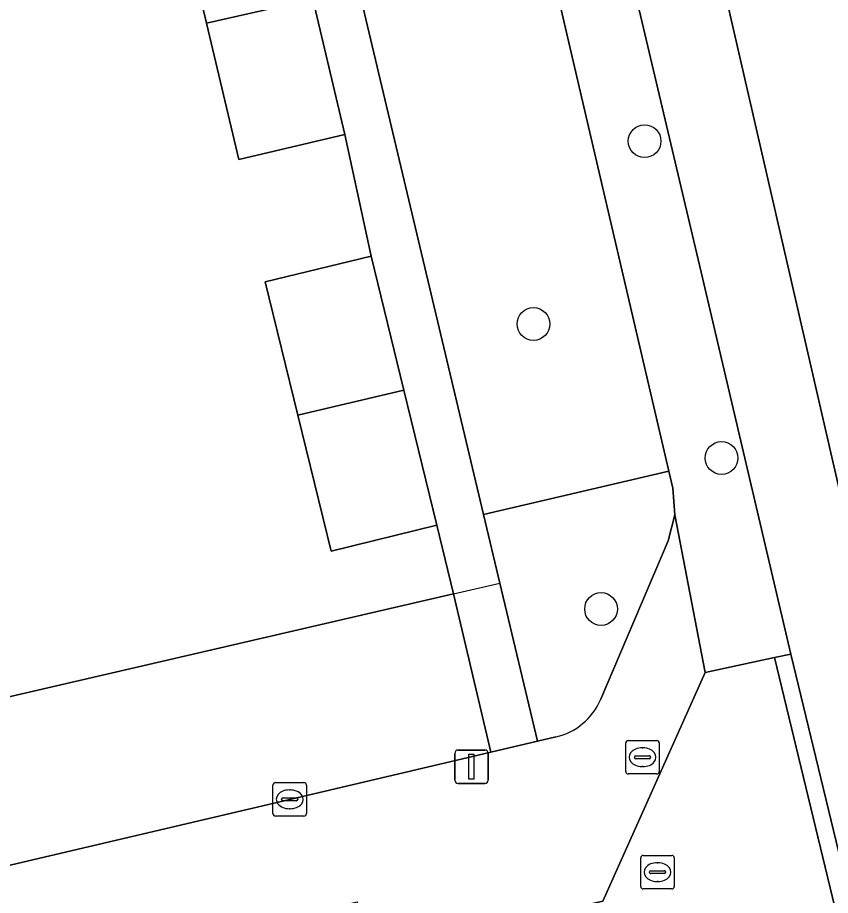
# Model space of a CAD drawing. Extents: x 158472 to 159562, y 388525 to 389606.
# Drawn here: x 159233.15 to 159257.41, y 388864.26 to 388890.47 of the extents above; entities that cross this region are included whole.
import ezdxf

# ---------------------------------------------------------------- set-up
doc = ezdxf.new("R2010")
doc.units = 0
for name, color, linetype in [('IMGEO_Berm_groen', 7, 'Continuous'), ('IMGEO_Boom', 7, 'Continuous'), ('IMGEO_Erf', 7, 'Continuous'), ('IMGEO_Groenvoorziening', 7, 'Continuous'), ('IMGEO_Kolk', 7, 'Continuous'), ('IMGEO_Lichtmast', 7, 'Continuous'), ('IMGEO_Muur', 7, 'Continuous'), ('IMGEO_Pand', 7, 'Continuous'), ('IMGEO_Rijbaan_lokaal_gesloten', 7, 'Continuous'), ('IMGEO_Rijbaan_lokaal_open', 7, 'Continuous'), ('IMGEO_Rioolput', 7, 'Continuous'), ('IMGEO_Voetpad_open', 7, 'Continuous')]:
    doc.layers.add(name, color=color, linetype=linetype)

msp = doc.modelspace()

# ---------------------------------------------------------------- linework, layer by layer
at = {"layer": 'IMGEO_Berm_groen'}
for points in [[(159252.572, 388874.841), (159252.767, 388875.619), (159252.708, 388876.418), (159252.59, 388876.924), (159247.059, 388875.634), (159247.547, 388873.581), (159248.669, 388868.858), (159249.22, 388868.987)], [(159250.545, 388870.1), (159252.572, 388874.841)]]:
    msp.add_lwpolyline(points, dxfattribs=at)
msp.add_arc((159248.784, 388870.852), 1.915, 283.1721, 336.8884, dxfattribs=at)
at = {"layer": 'IMGEO_Boom'}
for centre in [(159251.865, 388886.774), (159248.548, 388881.317), (159254.161, 388877.316), (159250.565, 388872.808)]:
    msp.add_circle(centre, 0.489, dxfattribs=at)
at = {"layer": 'IMGEO_Erf'}
msp.add_lwpolyline([(159218.115, 388891.638), (159219.472, 388885.801), (159222.312, 388886.458), (159223.041, 388883.315), (159222.214, 388882.348), (159222.67, 388880.383), (159224.027, 388874.533), (159220.915, 388873.81), (159222.323, 388867.736), (159246.163, 388873.265), (159245.664, 388875.309), (159242.505, 388874.538), (159241.513, 388878.6), (159240.543, 388882.574), (159243.702, 388883.345), (159242.913, 388886.979), (159239.75, 388886.233), (159238.792, 388890.294), (159237.835, 388894.351)], dxfattribs=at)
at = {"layer": 'IMGEO_Groenvoorziening'}
msp.add_lwpolyline([(159243.425, 388916.225), (159243.383, 388916.406), (159243.158, 388916.349), (159241.466, 388915.922), (159237.713, 388914.975), (159247.059, 388875.634), (159252.59, 388876.924)], close=True, dxfattribs=at)
msp.add_lwpolyline([(159205.345, 388861.651), (159205.914, 388859.535), (159206.766, 388859.019), (159242.463, 388867.4), (159247.274, 388868.53), (159246.163, 388873.265), (159222.323, 388867.736), (159214.032, 388865.813), (159206.822, 388864.097)], dxfattribs=at)
at = {"layer": 'IMGEO_Kolk'}
for p, q in [((159240.771, 388866.7), (159240.771, 388867.552)), ((159240.846, 388867.626), (159241.698, 388867.626)), ((159241.772, 388867.552), (159241.772, 388866.7)), ((159241.259, 388867.406), (159241.284, 388867.406)), ((159241.03, 388867.12), (159241.03, 388867.132)), ((159241.468, 388867.083), (159241.07, 388867.083)), ((159241.073, 388867.169), (159241.471, 388867.169)), ((159241.514, 388867.132), (159241.514, 388867.12)), ((159241.282, 388866.846), (159241.257, 388866.846)), ((159241.698, 388866.626), (159240.846, 388866.626)), ((159251.75, 388864.526), (159251.75, 388865.378)), ((159251.825, 388865.452), (159252.677, 388865.452)), ((159252.751, 388865.378), (159252.751, 388864.526)), ((159252.238, 388865.232), (159252.263, 388865.232)), ((159252.009, 388864.946), (159252.009, 388864.958)), ((159252.447, 388864.909), (159252.049, 388864.909)), ((159252.052, 388864.995), (159252.45, 388864.995)), ((159252.493, 388864.958), (159252.493, 388864.946)), ((159252.261, 388864.672), (159252.236, 388864.672)), ((159252.677, 388864.452), (159251.825, 388864.452))]:
    msp.add_line(p, q, dxfattribs=at)
for points in [[(159240.771, 388866.7), (159240.771, 388867.552)], [(159240.846, 388867.626), (159241.698, 388867.626)], [(159241.772, 388867.552), (159241.772, 388866.7)], [(159241.698, 388866.626), (159240.846, 388866.626)], [(159251.75, 388864.526), (159251.75, 388865.378)], [(159251.825, 388865.452), (159252.677, 388865.452)], [(159252.751, 388865.378), (159252.751, 388864.526)], [(159252.677, 388864.452), (159251.825, 388864.452)]]:
    msp.add_lwpolyline(points, dxfattribs=at)
for centre, radius, start, end in [((159240.848, 388867.55), 0.0765, 91.552, 178.448), ((159240.848, 388867.55), 0.0765, 91.552, 178.448), ((159241.696, 388867.55), 0.0765, 1.552, 88.448), ((159241.696, 388867.55), 0.0765, 1.552, 88.448), ((159241.07, 388867.129), 0.0403, 85.8775, 175.7526), ((159241.067, 388867.119), 0.0366, 178.938, 274.7102), ((159241.471, 388867.126), 0.043, 264.8664, 352.4533), ((159241.475, 388867.131), 0.0386, 1.7309, 96.639), ((159240.848, 388866.702), 0.0765, 181.552, 268.448), ((159240.848, 388866.702), 0.0765, 181.552, 268.448), ((159241.696, 388866.702), 0.0765, 271.552, 358.448), ((159241.696, 388866.702), 0.0765, 271.552, 358.448), ((159251.827, 388865.376), 0.0765, 91.552, 178.448), ((159251.827, 388865.376), 0.0765, 91.552, 178.448), ((159252.675, 388865.376), 0.0765, 1.552, 88.448), ((159252.675, 388865.376), 0.0765, 1.552, 88.448), ((159252.049, 388864.955), 0.0403, 85.8775, 175.7526), ((159252.046, 388864.945), 0.0366, 178.938, 274.7102), ((159252.45, 388864.952), 0.043, 264.8664, 352.4533), ((159252.454, 388864.957), 0.0386, 1.7309, 96.639), ((159251.827, 388864.528), 0.0765, 181.552, 268.448), ((159251.827, 388864.528), 0.0765, 181.552, 268.448), ((159252.675, 388864.528), 0.0765, 271.552, 358.448), ((159252.675, 388864.528), 0.0765, 271.552, 358.448)]:
    msp.add_arc(centre, radius, start, end, dxfattribs=at)
for centre, major_axis, ratio, start_param, end_param in [((159241.258, 388867.126), (-0.387, 0.002), 0.722429, 4.712389, 7.853982), ((159241.283, 388867.126), (-0.39, 0.002), 0.717154, 1.570796, 4.712389), ((159252.237, 388864.952), (-0.387, 0.002), 0.722429, 4.712389, 7.853982), ((159252.262, 388864.952), (-0.39, 0.002), 0.717154, 1.570796, 4.712389)]:
    msp.add_ellipse(centre, major_axis=major_axis, ratio=ratio, start_param=start_param, end_param=end_param, dxfattribs=at)
at = {"layer": 'IMGEO_Lichtmast'}
for p, q in [((159246.202, 388867.698), (159246.202, 388868.498)), ((159246.202, 388868.498), (159246.202, 388867.698)), ((159246.302, 388868.598), (159247.092, 388868.598)), ((159247.092, 388868.598), (159246.302, 388868.598)), ((159247.192, 388868.498), (159247.192, 388867.698)), ((159247.192, 388867.698), (159247.192, 388868.498)), ((159247.092, 388867.598), (159246.302, 388867.598)), ((159246.302, 388867.598), (159247.092, 388867.598))]:
    msp.add_line(p, q, dxfattribs=at)
msp.add_lwpolyline([(159246.622, 388868.473), (159246.772, 388868.473), (159246.772, 388867.723), (159246.622, 388867.723), (159246.622, 388868.473)], dxfattribs=at)
for centre, start, end in [((159246.302, 388868.498), 90, 180), ((159246.302, 388868.498), 90, 180), ((159247.092, 388868.498), 0, 90), ((159247.092, 388868.498), 360, 90), ((159246.302, 388867.698), 180, 270), ((159246.302, 388867.698), 180, 270), ((159247.092, 388867.698), 270, 0), ((159247.092, 388867.698), 270, 0)]:
    msp.add_arc(centre, 0.1, start, end, dxfattribs=at)
at = {"layer": 'IMGEO_Muur'}
msp.add_lwpolyline([(159246.163, 388873.265), (159247.547, 388873.581)], dxfattribs=at)
at = {"layer": 'IMGEO_Pand'}
for points in [[(159238.792, 388890.294), (159241.957, 388891.03), (159240.998, 388895.097), (159237.835, 388894.351)], [(159238.792, 388890.294), (159239.75, 388886.233), (159242.913, 388886.979), (159241.957, 388891.03)], [(159241.513, 388878.6), (159244.681, 388879.337), (159243.702, 388883.345), (159240.543, 388882.574)], [(159241.513, 388878.6), (159242.505, 388874.538), (159245.664, 388875.309), (159244.681, 388879.337)]]:
    msp.add_lwpolyline(points, close=True, dxfattribs=at)
at = {"layer": 'IMGEO_Rijbaan_lokaal_gesloten'}
for points in [[(159223.469, 389052.45), (159230.156, 389009.067), (159243.098, 388939.791), (159258.627, 388872.238), (159268.084, 388832.358), (159271.51, 388833.21), (159271.366, 388833.818), (159264.636, 388861.977), (159261.846, 388873.649), (159261.159, 388876.524), (159260.92, 388877.525)], [(159285.132, 388760.501), (159274.982, 388803.196), (159268.084, 388832.358), (159258.627, 388872.238), (159243.098, 388939.791)], [(159249.806, 388898.745), (159253.55, 388882.862), (159256.234, 388871.462), (159258.029, 388864.014), (159260.868, 388852.063), (159265.691, 388831.762), (159273.326, 388799.622), (159277.906, 388780.397), (159279.332, 388774.364), (159281.519, 388765.117), (159283.612, 388756.249), (159285.084, 388750), (159287.643, 388739.131)]]:
    msp.add_lwpolyline(points, dxfattribs=at)
at = {"layer": 'IMGEO_Rijbaan_lokaal_open'}
msp.add_lwpolyline([(159257.328, 388863.865), (159257.54, 388863.91), (159255.745, 388871.357), (159253.668, 388870.909), (159250.613, 388864.087), (159249.126, 388863.743), (159253.133, 388846.145), (159254.595, 388846.477), (159257.395, 388834.675), (159262.943, 388835.991), (159259.299, 388851.238)], dxfattribs=at)
at = {"layer": 'IMGEO_Rioolput'}
for p, q in [((159251.302, 388867.956), (159251.302, 388868.808)), ((159251.377, 388868.882), (159252.229, 388868.882)), ((159252.303, 388868.808), (159252.303, 388867.956)), ((159251.79, 388868.662), (159251.815, 388868.662)), ((159251.561, 388868.376), (159251.561, 388868.388)), ((159251.999, 388868.339), (159251.601, 388868.339)), ((159251.604, 388868.425), (159252.002, 388868.425)), ((159252.045, 388868.388), (159252.045, 388868.376)), ((159251.813, 388868.102), (159251.788, 388868.102)), ((159252.229, 388867.882), (159251.377, 388867.882))]:
    msp.add_line(p, q, dxfattribs=at)
for points in [[(159251.302, 388867.956), (159251.302, 388868.808)], [(159251.377, 388868.882), (159252.229, 388868.882)], [(159252.303, 388868.808), (159252.303, 388867.956)], [(159252.229, 388867.882), (159251.377, 388867.882)]]:
    msp.add_lwpolyline(points, dxfattribs=at)
for centre, radius, start, end in [((159251.379, 388868.806), 0.0765, 91.552, 178.448), ((159251.379, 388868.806), 0.0765, 91.552, 178.448), ((159252.227, 388868.806), 0.0765, 1.552, 88.448), ((159252.227, 388868.806), 0.0765, 1.552, 88.448), ((159251.601, 388868.385), 0.0403, 85.8775, 175.7526), ((159251.598, 388868.375), 0.0366, 178.938, 274.7102), ((159252.002, 388868.382), 0.043, 264.8664, 352.4533), ((159252.006, 388868.387), 0.0386, 1.7309, 96.639), ((159251.379, 388867.958), 0.0765, 181.552, 268.448), ((159251.379, 388867.958), 0.0765, 181.552, 268.448), ((159252.227, 388867.958), 0.0765, 271.552, 358.448), ((159252.227, 388867.958), 0.0765, 271.552, 358.448)]:
    msp.add_arc(centre, radius, start, end, dxfattribs=at)
for centre, major_axis, ratio, start_param, end_param in [((159251.789, 388868.382), (-0.387, 0.002), 0.722429, 4.712389, 7.853982), ((159251.814, 388868.382), (-0.39, 0.002), 0.717154, 1.570796, 4.712389)]:
    msp.add_ellipse(centre, major_axis=major_axis, ratio=ratio, start_param=start_param, end_param=end_param, dxfattribs=at)
at = {"layer": 'IMGEO_Voetpad_open'}
for points in [[(159234.396, 388957.721), (159233.308, 388954.017), (159238.578, 388927.94), (159239.028, 388926.067), (159241.138, 388917.287), (159241.466, 388915.922), (159243.158, 388916.349), (159243.383, 388916.406), (159243.425, 388916.225), (159252.59, 388876.924), (159252.708, 388876.418), (159252.767, 388875.619), (159253.668, 388870.909), (159255.745, 388871.357), (159256.234, 388871.462), (159253.55, 388882.862)], [(159253.55, 388882.862), (159249.806, 388898.745), (159246.05, 388914.888), (159245.615, 388916.829)], [(159163.537, 388835.614), (159165.229, 388836.219), (159166.412, 388836.499), (159182.441, 388840.288), (159187.433, 388841.468), (159189.489, 388841.954), (159194.969, 388843.25), (159196.98, 388853.073), (159197.624, 388853.226), (159198.829, 388853.512), (159243.288, 388864.061), (159243.653, 388862.478), (159244.254, 388862.616), (159249.126, 388863.743), (159250.613, 388864.087), (159253.668, 388870.909), (159252.767, 388875.619), (159252.572, 388874.841), (159250.545, 388870.1)], [(159249.22, 388868.987), (159248.669, 388868.858), (159247.274, 388868.53), (159242.463, 388867.4), (159206.766, 388859.019), (159203.052, 388858.111), (159196.871, 388856.608), (159194.449, 388856.019), (159192.389, 388845.729), (159191.192, 388845.447)]]:
    msp.add_lwpolyline(points, dxfattribs=at)
for points in [[(159247.547, 388873.581), (159247.059, 388875.634), (159237.713, 388914.975), (159241.466, 388915.922), (159241.138, 388917.287), (159235.288, 388915.88), (159235.608, 388914.444), (159236.324, 388914.625), (159237.355, 388910.544), (159238.237, 388906.806), (159239.212, 388902.671), (159240.156, 388898.669), (159240.998, 388895.097), (159241.957, 388891.03), (159242.913, 388886.979), (159243.702, 388883.345), (159244.681, 388879.337), (159245.664, 388875.309), (159246.163, 388873.265), (159247.274, 388868.53), (159248.669, 388868.858)], [(159256.234, 388871.462), (159255.745, 388871.357), (159257.54, 388863.91), (159258.029, 388864.014)]]:
    msp.add_lwpolyline(points, close=True, dxfattribs=at)
msp.add_arc((159248.784, 388870.852), 1.915, 283.1721, 336.8884, dxfattribs=at)

doc.saveas('drawing.dxf')
